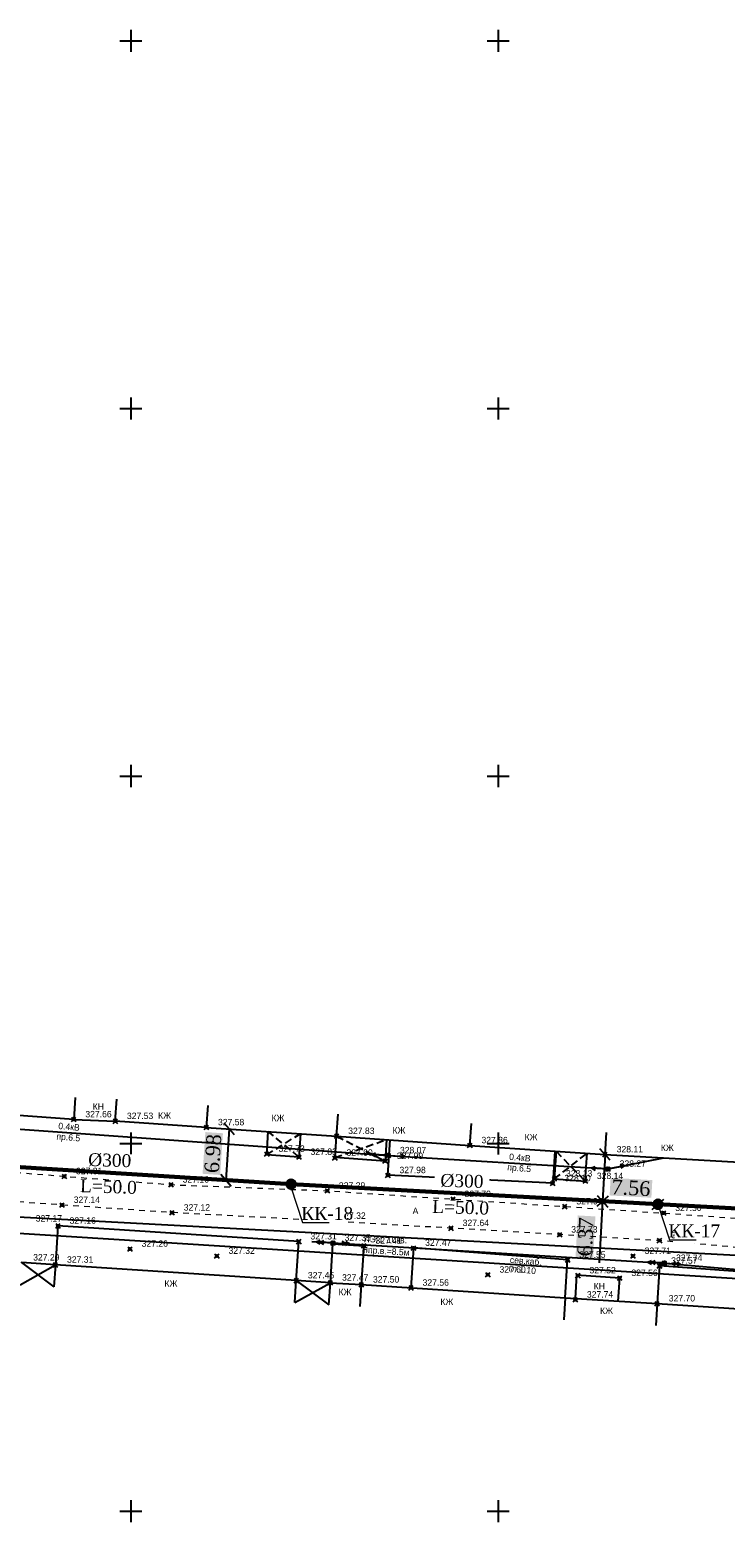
# Model space of a CAD drawing. Header units: metres. Extents: x 703769 to 722343, y 4313031 to 4317457.
# Tile 376 of 409: x 708465 to 708559, y 4316227 to 4316430. Entities that reach past the tile are written whole.
import ezdxf
from ezdxf import colors
from ezdxf.entities.mleader import LeaderData, LeaderLine
from ezdxf.math import Vec2, Vec3

# ---------------------------------------------------------------- set-up
doc = ezdxf.new("R2010")
doc.units = ezdxf.units.M
doc.header["$LTSCALE"] = 0.5
doc.header["$PDMODE"] = 35
doc.header["$PDSIZE"] = 0.3
for name, pattern in [('Auto_Street_NotBorder_Line_m1', [3, 1.5, -1.5]), ('ДОРОГИ_СТРОЯЩ', [9, 8, -1]), ('НАВЕС_ОПОРЫ', [3, 2, -1])]:
    doc.linetypes.add(name, pattern=pattern)
for name, color, linetype in [('(001) Сетка', 92, 'Continuous'), ('(004) Точки рельефа', 7, 'Continuous'), ('(007) Здания', 7, 'Continuous'), ('(017) Канализация', 33, 'KANALIS_K_1'), ('(019) Связь', 3, 'ИК_КАБ_СВЯЗИ'), ('(022) Возд. Линии', 7, 'Continuous'), ('(025) Дорога', 7, 'Continuous'), ('(040) Ограда', 7, 'Continuous')]:
    doc.layers.add(name, color=color, linetype=linetype)
doc.layers.add('AUTO#_ROADS_EXIST_L', color=7, linetype='Continuous', lineweight=15, true_color=0x000000)
for name, color, linetype, lineweight in [('HK1', 36, 'Continuous', 60), ('ВК_В1', 134, 'Continuous', 40), ('ВОДОПРОВОД текст', 7, 'Continuous', 50)]:
    doc.layers.add(name, color=color, linetype=linetype, lineweight=lineweight)
doc.styles.add('BM-431', font='txt')
doc.styles.add('D-431', font='txt')
doc.styles.add('Interproekt', font='isocpeur.ttf', dxfattribs={"width": 0.95, "oblique": 15})
doc.styles.add('P-131', font='txt')
doc.styles.get("Standard").update_dxf_attribs({"font": 'times.ttf'})
doc.styles.add('Times New Roman', font='times.ttf')
doc.linetypes.add('KANALIS_K_1', pattern='A,1,[">",Standard,S=1.8,R=0,X=-0.9,Y=-0.9],3,-1,["К",Standard,S=1.8,R=0,X=-0.9,Y=-0.9],-1,10', length=16)
doc.linetypes.add('ИК_КАБ_СВЯЗИ', pattern='A,4,["o",Standard,S=0.5,R=0,X=0,Y=-0.125],4,-2', length=10)
doc.linetypes.add('ОГРАДА_М_1М', pattern='A,2.5,["о",Standard,S=1,R=0,X=0,Y=-0.35],0.5,["0",Standard,S=0.5,R=0,X=-0.3,Y=-0.25],2.5', length=5.5)
doc.dimstyles.new('300', dxfattribs={"dimtxt": 2, "dimasz": 1.5, "dimexe": 0, "dimexo": 0, "dimgap": 1, "dimtad": 1, "dimzin": 0, "dimdsep": 46, "dimtxsty": 'Standard', "dimblk": 'OBLIQUE', "dimcen": 0, "dimclrd": 1, "dimclre": 1, "dimclrt": 1, "dimadec": 1, "dimazin": 0, "dimtfac": 1, "dimtofl": 0, "dimtmove": 0, "dimatfit": 3, "dimfxl": 3, "dimtfill": 2, "dimtfillclr": 7, "dimtolj": 1, "dimtzin": 0, "dimlwd": 25, "dimlwe": -1, "dimarcsym": 0})

# ---------------------------------------------------------------- blocks, each defined once
blk = doc.blocks.new('strela1')
at = {"layer": '(022) Возд. Линии'}
for p, q in [((-2, 0), (-1.5, 0.25)), ((0, 0), (-2, 0)), ((-2, 0), (-1.5, -0.25)), ((-1.5, 0), (-1, 0.25)), ((-1.5, 0), (-1, -0.25))]:
    blk.add_line(p, q, dxfattribs=at)
blk = doc.blocks.new('strela2')
at = {"layer": '(022) Возд. Линии'}
for p, q in [((0, 0), (2, 0)), ((1.5, 0), (1, 0.25)), ((1.5, 0), (1, -0.25)), ((2, 0), (1.5, 0.25)), ((2, 0), (1.5, -0.25))]:
    blk.add_line(p, q, dxfattribs=at)
blk = doc.blocks.new('STOLB')
at = {"layer": '(022) Возд. Линии'}
blk.add_circle((0, 0), 0.25, dxfattribs=at)
blk = doc.blocks.new('S1')
at = {"layer": '(022) Возд. Линии'}
for p, q in [((-2, 0), (-1.5, 0.25)), ((-2, 0), (-1.5, -0.25)), ((0, 0), (-2, 0))]:
    blk.add_line(p, q, dxfattribs=at)
blk = doc.blocks.new('S2')
at = {"layer": '(022) Возд. Линии'}
for p, q in [((0, 0), (2, 0)), ((2, 0), (1.5, 0.25)), ((2, 0), (1.5, -0.25))]:
    blk.add_line(p, q, dxfattribs=at)
blk = doc.blocks.new('SS')
at = {"layer": '(022) Возд. Линии'}
blk.add_circle((0, 0), 0.25, dxfattribs=at)
blk = doc.blocks.new('Setka')
at = {"layer": '(001) Сетка'}
for p, q in [((-1.5, 0), (1.5, 0)), ((0, 1.5), (0, -1.5))]:
    blk.add_line(p, q, dxfattribs=at)
blk = doc.blocks.new('_Dot')
at = {"color": 0, "linetype": 'ByBlock', "lineweight": -2}
blk.add_line((-0.5, 0), (-1, 0), dxfattribs=at)
at = {"color": 0, "linetype": 'ByBlock', "const_width": 0.5}
blk.add_lwpolyline([(-0.25, 0, 1), (0.25, 0, 1)], format="xyb", close=True, dxfattribs=at)
blk = doc.blocks.new('_Oblique')
at = {"color": 0, "linetype": 'ByBlock', "lineweight": -2}
blk.add_line((-0.5, -0.5), (0.5, 0.5), dxfattribs=at)
blk = doc.blocks.new('*D514')
at = {"color": 1, "lineweight": 25, "transparency": 16777216}
for p, q in [((708543.01, 4316276.97), (708542.66, 4316270.61)), ((708542.66, 4316270.61), (708542.2, 4316262.21))]:
    blk.add_line(p, q, dxfattribs=at)
at = {"layer": 'Defpoints', "color": 0, "lineweight": 40, "transparency": 16777216}
for p in [(708543.01, 4316276.97, 327.24), (708542.66, 4316270.61), (708542.66, 4316270.61)]:
    blk.add_point(p, dxfattribs=at)
at = {"color": 1, "lineweight": 25, "transparency": 16777216, "xscale": 1.5, "yscale": 1.5, "zscale": 1.5}
for p, rotation in [((708543.01, 4316276.97), 86.8601416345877), ((708542.66, 4316270.61), 266.8601416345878)]:
    blk.add_blockref('_Oblique', p, dxfattribs=dict(at, rotation=rotation))
at = {"color": 1, "lineweight": 40, "transparency": 16777216, "insert": (708540.37, 4316265.77), "char_height": 2, "attachment_point": 5, "rotation": 86.8601, "bg_fill": 1, "box_fill_scale": 1.1, "bg_fill_color": 7, "bg_fill_true_color": 16777215, "bg_fill_transparency": 0}
blk.add_mtext('\\A1;6.37', dxfattribs=at)
blk = doc.blocks.new('*D515')
at = {"color": 1, "lineweight": 25, "transparency": 16777216}
blk.add_line((708542.66, 4316270.61), (708550.21, 4316270.19), dxfattribs=at)
at = {"layer": 'Defpoints', "color": 0, "lineweight": 40, "transparency": 16777216}
for p in [(708542.66, 4316270.61), (708550.21, 4316270.19), (708550.21, 4316270.19)]:
    blk.add_point(p, dxfattribs=at)
at = {"color": 1, "lineweight": 25, "transparency": 16777216, "xscale": 1.5, "yscale": 1.5, "zscale": 1.5}
for p, rotation in [((708542.66, 4316270.61), 176.8601416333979), ((708550.21, 4316270.19), 356.8601416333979)]:
    blk.add_blockref('_Oblique', p, dxfattribs=dict(at, rotation=rotation))
at = {"color": 1, "lineweight": 40, "transparency": 16777216, "insert": (708546.54, 4316272.42), "char_height": 2, "attachment_point": 5, "rotation": 356.8601, "bg_fill": 1, "box_fill_scale": 1.1, "bg_fill_color": 7, "bg_fill_true_color": 16777215, "bg_fill_transparency": 0}
blk.add_mtext('\\A1;7.56', dxfattribs=at)
blk = doc.blocks.new('*D516')
at = {"color": 1, "lineweight": 25, "transparency": 16777216}
blk.add_line((708491.44, 4316273.48), (708491.9, 4316280.44), dxfattribs=at)
at = {"layer": 'Defpoints', "color": 0, "lineweight": 40, "transparency": 16777216}
for p in [(708491.9, 4316280.44, 327.24), (708491.9, 4316280.44), (708491.44, 4316273.48)]:
    blk.add_point(p, dxfattribs=at)
at = {"color": 1, "lineweight": 25, "transparency": 16777216, "xscale": 1.5, "yscale": 1.5, "zscale": 1.5}
for p, rotation in [((708491.9, 4316280.44), 86.18399382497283), ((708491.44, 4316273.48), 266.1839938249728)]:
    blk.add_blockref('_Oblique', p, dxfattribs=dict(at, rotation=rotation))
at = {"color": 1, "lineweight": 40, "transparency": 16777216, "insert": (708489.65, 4316277.1), "char_height": 2, "attachment_point": 5, "rotation": 86.184, "bg_fill": 1, "box_fill_scale": 1.1, "bg_fill_color": 7, "bg_fill_true_color": 16777215, "bg_fill_transparency": 0}
blk.add_mtext('\\A1;6.98', dxfattribs=at)

msp = doc.modelspace()

# ---------------------------------------------------------------- linework, layer by layer
at = {"layer": '(007) Здания', "flags": 128}
for points, elevation in [([(708470.921, 4316284.729), (708470.706, 4316281.737), (708440.124, 4316283.934), (708440.339, 4316286.926)], 327.031), ([(708488.959, 4316283.648), (708488.753, 4316280.655), (708476.365, 4316281.507), (708476.571, 4316284.5)], 327.238), ([(708470.706, 4316281.737), (708476.365, 4316281.507)], 327.031), ([(708488.753, 4316280.655), (708506.474, 4316279.473), (708506.674, 4316282.466)], 327.238), ([(708501.562, 4316279.801), (708501.35, 4316276.627), (708496.973, 4316276.919), (708497.185, 4316280.092)], 327.436), ([(708506.474, 4316279.473), (708524.607, 4316278.209), (708524.816, 4316281.202)], 327.238), ([(708524.607, 4316278.209), (708543.01, 4316276.97), (708543.212, 4316279.963)], 327.238), ([(708543.01, 4316276.97), (708561.242, 4316275.907), (708561.417, 4316278.902)], 327.238), ([(708463.418, 4316259.227), (708468.213, 4316261.963), (708463.612, 4316262.262), (708468.018, 4316258.969)], 326.45), ([(708500.796, 4316256.836), (708500.991, 4316259.83), (708468.213, 4316261.963), (708468.018, 4316258.969)], 326.937), ([(708500.796, 4316256.836), (708505.634, 4316259.532), (708500.991, 4316259.83), (708505.443, 4316256.538)], 326.937), ([(708505.443, 4316256.538), (708505.634, 4316259.532), (708509.841, 4316259.263), (708509.649, 4316256.269)], 327.175), ([(708509.841, 4316259.263), (708537.588, 4316257.492), (708537.397, 4316254.498)], 327.175), ([(708537.588, 4316257.492), (708550.096, 4316256.693), (708549.905, 4316253.699)], 327.175), ([(708550.096, 4316256.693), (708573.083, 4316255.226), (708572.892, 4316252.232)], 327.175)]:
    msp.add_lwpolyline(points, dxfattribs=dict(at, elevation=elevation))
at = {"layer": '(007) Здания', "linetype": 'НАВЕС_ОПОРЫ'}
for points, elevation in [([(708496.973, 4316276.919), (708501.562, 4316279.801)], 327.436), ([(708501.35, 4316276.627), (708497.185, 4316280.092)], 327.436), ([(708506.474, 4316279.473), (708513.089, 4316276.071)], 327.238), ([(708506.27, 4316276.546), (708513.293, 4316278.998)], 327.238), ([(708536.357, 4316277.418), (708540.315, 4316273.347)], 327.836), ([(708536.096, 4316273.638), (708540.576, 4316277.134)], 327.836)]:
    msp.add_lwpolyline(points, dxfattribs=dict(at, elevation=elevation))
at = {"layer": '(007) Здания'}
for points, elevation in [([(708513.293, 4316278.998), (708513.089, 4316276.071), (708506.27, 4316276.546), (708506.474, 4316279.473)], 327.238), ([(708536.357, 4316277.418), (708536.096, 4316273.638), (708540.315, 4316273.347), (708540.576, 4316277.134)], 327.836), ([(708544.806, 4316257.024), (708545.01, 4316260.159), (708539.134, 4316260.541), (708538.93, 4316257.406)], 327.175)]:
    msp.add_lwpolyline(points, dxfattribs=dict(at, elevation=elevation))
at = {"layer": '(017) Канализация', "linetype": 'KANALIS_K_1', "elevation": 327.647, "flags": 128}
msp.add_lwpolyline([(708386.745, 4316307.984), (708384.906, 4316272.645), (708644.933, 4316258.79), (708692.077, 4316256.54), (708746.151, 4316255.558), (708878.277, 4316249.202)], dxfattribs=at)
at = {"layer": '(019) Связь', "elevation": 327.19, "flags": 128}
msp.add_lwpolyline([(708847.338, 4316246.716), (708654.543, 4316254.172), (708654.543, 4316254.172), (708376.161, 4316271.726), (708358.891, 4316272.529)], dxfattribs=at)
at = {"layer": '(022) Возд. Линии', "flags": 128}
for points, elevation in [([(708503.101, 4316265.113), (708505.975, 4316264.939), (708551.086, 4316262.209), (708592.843, 4316258.545), (708644.381, 4316256.447), (708639.065, 4316289.791), (708638.656, 4316292.359)], 327.965), ([(708400.131, 4316251.185), (708400.891, 4316268.554), (708413.342, 4316283.981), (708513.516, 4316276.846), (708543.412, 4316275.01), (708551.003, 4316276.504)], 327.971)]:
    msp.add_lwpolyline(points, dxfattribs=dict(at, elevation=elevation))
at = {"layer": '(040) Ограда', "linetype": 'ОГРАДА_М_1М', "flags": 128}
for points, elevation in [([(708536.183, 4316277.43), (708535.888, 4316273.052), (708513.448, 4316274.144), (708513.784, 4316278.963)], 327.836), ([(708500.991, 4316259.83), (708501.336, 4316265.132), (708468.558, 4316267.265), (708468.213, 4316261.963)], 326.937), ([(708505.634, 4316259.532), (708505.979, 4316264.83), (708510.185, 4316264.556), (708509.841, 4316259.263)], 327.175), ([(708537.588, 4316257.492), (708537.916, 4316262.628), (708516.94, 4316264.265), (708516.593, 4316258.832)], 327.172), ([(708572.014, 4316255.294), (708572.331, 4316260.252), (708550.424, 4316261.826), (708550.096, 4316256.693)], 327.275)]:
    msp.add_lwpolyline(points, dxfattribs=dict(at, elevation=elevation))
at = {"color": 36, "lineweight": 60, "flags": 128}
msp.add_lwpolyline([(708849.979, 4316259.016), (708779.419, 4316261.757), (708724.333, 4316263.099), (708650.082, 4316265.305), (708650.082, 4316265.305), (708634.483, 4316265.636), (708600.134, 4316267.477), (708550.208, 4316270.192), (708500.283, 4316272.931), (708450.381, 4316276.057), (708450.381, 4316276.057), (708400.454, 4316278.695), (708400.454, 4316278.695), (708352.334, 4316282.781), (708360.071, 4316372.218), (708380.369, 4316371.429)], dxfattribs=at)
at = {"color": 0, "linetype": 'ByBlock', "lineweight": -2, "transparency": 16777216}
for p in [(708470.706, 4316281.737, 327.663), (708476.365, 4316281.507, 327.533), (708488.753, 4316280.655, 327.584), (708506.474, 4316279.473, 327.828), (708496.982, 4316277.053, 327.731), (708524.607, 4316278.209, 327.858), (708501.35, 4316276.627, 327.832), (708506.237, 4316276.509, 327.901), (708513.089, 4316276.071, 327.99), (708513.516, 4316276.846, 328.071), (708543.01, 4316276.97, 328.107), (708469.43, 4316274.011, 327.312), (708513.448, 4316274.144, 327.978), (708535.888, 4316273.052, 328.104), (708536.105, 4316273.679, 328.131), (708540.315, 4316273.347, 328.141), (708543.412, 4316275.01, 328.266), (708483.945, 4316272.865, 327.165), (708505.212, 4316272.032, 327.288), (708469.121, 4316270.098, 327.135), (708484.095, 4316269.057, 327.116), (708522.31, 4316270.899, 327.701), (708537.515, 4316269.892, 327.94), (708550.979, 4316269, 327.499), (708468.558, 4316267.265, 327.162), (708505.276, 4316267.936, 327.32), (708522.048, 4316266.944, 327.643), (708501.336, 4316265.132, 327.313), (708505.975, 4316264.939, 327.346), (708536.823, 4316266.071, 327.728), (708550.418, 4316265.267, 327.581), (708478.363, 4316264.126, 327.26), (708490.18, 4316263.173, 327.318), (708510.185, 4316264.556, 327.409), (708516.94, 4316264.265, 327.467), (708546.81, 4316263.159, 327.71), (708468.213, 4316261.963, 327.305), (708537.916, 4316262.628, 327.547), (708550.424, 4316261.826, 327.57), (708551.086, 4316262.209, 327.738), (708500.991, 4316259.83, 327.45), (708505.634, 4316259.532, 327.47), (708509.841, 4316259.263, 327.504), (708516.593, 4316258.832, 327.559), (708527.057, 4316260.614, 327.601), (708539.307, 4316260.512, 327.525), (708545.01, 4316260.159, 327.559), (708538.955, 4316257.224, 327.743), (708550.096, 4316256.693, 327.7)]:
    msp.add_point(p, dxfattribs=at)
at = {"layer": 'AUTO#_ROADS_EXIST_L', "linetype": 'Auto_Street_NotBorder_Line_m1', "lineweight": 15, "flags": 128}
for points, elevation in [([(708398.393, 4316308.86), (708396.033, 4316278.305), (708431.67, 4316275.833), (708456.821, 4316275.006), (708483.945, 4316272.865), (708505.212, 4316272.032), (708550.979, 4316269), (708573.77, 4316267.39), (708596.584, 4316266.467), (708614.758, 4316265.471), (708632.709, 4316264.723), (708633.762, 4316266.066), (708634.091, 4316267.581), (708634.352, 4316289.439)], 326.996), ([(708658.857, 4316240), (708658.674, 4316254.944), (708658.082, 4316257.181), (708656.118, 4316259.71), (708644.487, 4316260.139), (708615.025, 4316261.286), (708595.917, 4316262.125), (708573.697, 4316263.21), (708550.418, 4316265.267), (708505.276, 4316267.936), (708484.095, 4316269.057), (708456.42, 4316270.982), (708431.989, 4316271.87), (708398.067, 4316273.362), (708397.296, 4316255.823)], 327.097)]:
    msp.add_lwpolyline(points, dxfattribs=dict(at, elevation=elevation))
at = {"layer": 'HK1'}
for centre in [(708500.283, 4316272.931), (708550.208, 4316270.192)]:
    msp.add_circle(centre, 0.5, dxfattribs=at)

# ---------------------------------------------------------------- block references
at = {"layer": '(001) Сетка'}
for p in [(708478.465, 4316428.456), (708528.465, 4316428.456), (708478.465, 4316378.456), (708478.465, 4316378.456), (708528.465, 4316378.456), (708528.465, 4316378.456), (708478.465, 4316328.456), (708528.465, 4316328.456), (708478.465, 4316278.456), (708528.465, 4316278.456), (708478.465, 4316228.456), (708528.465, 4316228.456)]:
    msp.add_blockref('Setka', p, dxfattribs=at)
at = {"layer": '(022) Возд. Линии'}
for name, p, rotation in [('S1', (708513.264, 4316276.861, 327.776), 356.4857138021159), ('S2', (708513.762, 4316276.831, 327.776), 356.4857138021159), ('S1', (708543.16, 4316275.024, 327.971), 356.781564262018), ('S2', (708543.654, 4316275.058, 327.971), 11.13362084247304), ('strela1', (708505.723, 4316264.954, 327.051), 356.536832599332), ('strela2', (708506.225, 4316264.924, 327.051), 356.536832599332), ('strela1', (708550.834, 4316262.223, 327.443), 356.8008188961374), ('strela2', (708551.335, 4316262.187, 327.443), 354.9853812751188)]:
    msp.add_blockref(name, p, dxfattribs=dict(at, rotation=rotation))
for name, p in [('SS', (708513.516, 4316276.846, 327.776)), ('SS', (708543.412, 4316275.01, 327.971)), ('STOLB', (708505.975, 4316264.939, 327.051)), ('STOLB', (708551.086, 4316262.209, 327.443))]:
    msp.add_blockref(name, p, dxfattribs=at)

# ---------------------------------------------------------------- texts
at = {"layer": '(004) Точки рельефа', "style": 'D-431'}
for s, p in [('327.66', (708472.292, 4316282.022, 327.663)), ('327.53', (708477.951, 4316281.788, 327.533)), ('327.58', (708490.339, 4316280.938, 327.584)), ('327.83', (708508.06, 4316279.756, 327.828)), ('327.86', (708526.193, 4316278.494, 327.858)), ('327.73', (708498.568, 4316277.332, 327.731)), ('327.83', (708502.936, 4316276.91, 327.832)), ('327.90', (708507.823, 4316276.793, 327.901)), ('328.07', (708515.102, 4316277.129, 328.071)), ('328.11', (708544.596, 4316277.253, 328.107)), ('327.99', (708514.675, 4316276.355, 327.99)), ('328.27', (708544.998, 4316275.293, 328.266)), ('327.31', (708471.016, 4316274.29, 327.312)), ('327.16', (708485.531, 4316273.15, 327.165)), ('327.98', (708515.034, 4316274.428, 327.978)), ('328.10', (708537.474, 4316273.335, 328.104)), ('328.13', (708537.691, 4316273.962, 328.131)), ('328.14', (708541.901, 4316273.63, 328.141)), ('327.14', (708470.707, 4316270.378, 327.135)), ('327.29', (708506.798, 4316272.316, 327.288)), ('327.70', (708523.897, 4316271.182, 327.701)), ('327.12', (708485.681, 4316269.336, 327.116)), ('327.94', (708539.101, 4316270.176, 327.94)), ('327.50', (708552.565, 4316269.282, 327.499)), ('327.17', (708465.534, 4316267.845, 327.168)), ('327.16', (708470.144, 4316267.551, 327.162)), ('327.32', (708506.862, 4316268.215, 327.32)), ('327.64', (708523.635, 4316267.23, 327.643)), ('327.73', (708538.409, 4316266.35, 327.728)), ('327.26', (708479.949, 4316264.412, 327.26)), ('327.31', (708502.922, 4316265.411, 327.313)), ('327.35', (708507.561, 4316265.22, 327.346)), ('327.41', (708511.771, 4316264.835, 327.409)), ('327.47', (708518.526, 4316264.544, 327.467)), ('327.58', (708552.004, 4316265.55, 327.581)), ('327.29', (708465.189, 4316262.547, 327.285)), ('327.32', (708491.766, 4316263.453, 327.318)), ('327.55', (708539.502, 4316262.909, 327.547)), ('327.71', (708548.396, 4316263.438, 327.71)), ('327.74', (708552.672, 4316262.488, 327.738)), ('327.31', (708469.799, 4316262.243, 327.305)), ('327.60', (708528.643, 4316260.9, 327.601)), ('327.52', (708540.893, 4316260.793, 327.525)), ('327.56', (708546.596, 4316260.444, 327.559)), ('327.57', (708552.01, 4316262.107, 327.57)), ('327.45', (708502.577, 4316260.111, 327.45)), ('327.47', (708507.22, 4316259.811, 327.47)), ('327.50', (708511.427, 4316259.546, 327.504)), ('327.56', (708518.179, 4316259.118, 327.559)), ('327.74', (708540.541, 4316257.503, 327.743)), ('327.70', (708551.682, 4316256.976, 327.7))]:
    msp.add_text(s, height=0.875, dxfattribs=at).set_placement(p)
at = {"layer": '(007) Здания', "style": 'P-131'}
for s, p in [('КН', (708473.289, 4316283.053, -0.295)), ('КЖ', (708482.186, 4316281.831, -0.295)), ('КЖ', (708497.616, 4316281.493, -0.295)), ('КЖ', (708514.082, 4316279.816, -0.295)), ('КЖ', (708532.064, 4316278.886, -0.295)), ('КЖ', (708550.597, 4316277.439, -0.295)), ('КЖ', (708483.051, 4316258.981, -0.295)), ('КН', (708541.461, 4316258.618, -0.295)), ('КЖ', (708506.741, 4316257.822, -0.295)), ('КЖ', (708520.595, 4316256.495, -0.295)), ('КЖ', (708542.328, 4316255.268, -0.295))]:
    msp.add_text(s, height=0.88, dxfattribs=at).set_placement(p)
at = {"layer": '(019) Связь', "color": 0, "linetype": 'Continuous', "style": 'D-431'}
for s, rotation, p in [('гл.1.10', 353.74945, (708529.869, 4316261.091, -0.295)), ('сев.каб.', 355.46197, (708530.033, 4316262.225, -0.295))]:
    msp.add_text(s, height=0.875, rotation=rotation, dxfattribs=at).set_placement(p)
at = {"layer": '(022) Возд. Линии', "style": 'BM-431'}
for s, rotation, p in [('пр.6.5', 355.11316, (708468.328, 4316279.015, 327.971)), ('0.4кВ', 355.11316, (708468.583, 4316280.437, 327.971)), ('пр.6.5', 355.11316, (708529.677, 4316274.824, 327.971)), ('0.4кВ', 355.11316, (708529.932, 4316276.245, 327.971)), ('Hпр.в.=8.5м', 356.13903, (708509.883, 4316263.622, 327.965))]:
    msp.add_text(s, height=0.875, rotation=rotation, dxfattribs=at).set_placement(p)
at = {"layer": '(022) Возд. Линии', "insert": (708510.228, 4316265.922, 327.965), "char_height": 0.875, "attachment_point": 1, "rotation": 358.20227, "style": 'BM-431'}
msp.add_mtext('ЛЭП. 10кв.', dxfattribs=at)
at = {"layer": '(025) Дорога', "linetype": 'ДОРОГИ_СТРОЯЩ', "style": 'BM-431'}
msp.add_text('A', height=0.875, dxfattribs=at).set_placement((708516.826, 4316268.86, -0.295))

# ---------------------------------------------------------------- dimensions: what is measured, and where the dimension line sits
at = {"color": 1, "lineweight": 40}
for p1, p2, picture, middle in [((708491.437, 4316273.485), (708491.902, 4316280.445, 327.238), '*D516', (708489.654, 4316277.099)), ((708543.01, 4316276.97, 327.238), (708542.661, 4316270.606), '*D514', (708540.372, 4316265.769))]:
    dim = msp.add_aligned_dim(p1=p1, p2=p2, distance=0, dimstyle='300', dxfattribs=at)
    dim.commit()
    dim.dimension.update_dxf_attribs({"geometry": picture, "text_midpoint": middle})

# ---------------------------------------------------------------- next in the draw order: texts
at = {"layer": 'ВОДОПРОВОД текст', "color": 7, "linetype": 'Continuous', "lineweight": 50, "char_height": 1.75, "width": 7.48307, "attachment_point": 5, "rotation": 358.11385, "style": 'Times New Roman', "bg_fill": 3, "box_fill_scale": 1, "bg_fill_color": 256, "bg_fill_transparency": 16714492}
for s, insert in [('%%C300', (708475.607, 4316276.164, -404.593)), ('L=50.0', (708475.431, 4316272.582, 41.38)), ('%%C300', (708523.535, 4316273.346, -404.593)), ('L=50.0', (708523.359, 4316269.764, 41.38))]:
    msp.add_mtext(s, dxfattribs=dict(at, insert=insert))

# ---------------------------------------------------------------- next in the draw order: leaders
at = {"layer": 'ВК_В1', "color": 7, "lineweight": 13}
ml = msp.add_multileader_mtext('Standard', dxfattribs=at)
ml.set_content('{\\fTimes New Roman|b0|i0|c204|p18;\\Q0;\\W1;КК-\\fTimes New Roman|b0|i0|c0|p18;18}', color=7, style='Interproekt')
ml.set_leader_properties(color=256, linetype='Continuous', lineweight=13)
ml.set_arrow_properties(name='DOT')
ml.build(insert=Vec2(0, 0))
ml.multileader.update_dxf_attribs({"text_left_attachment_type": 6, "text_right_attachment_type": 6, "dogleg_length": 0, "arrow_head_size": 0.00144})
ctx = ml.context
ctx.base_point, ctx.char_height, ctx.arrow_head_size, ctx.landing_gap_size, ctx.plane_origin = Vec3(708501.853, 4316267.729, 732.384), 1.75, 0.00144, 0.0008, Vec3(709373.055, 4316308.492, 732.384)
ctx.left_attachment, ctx.right_attachment, ctx.text_align_type = 6, 6, 1
notes = []
notes.append((ctx, [(0, (1, 1, 0), (708501.853, 4316267.729, 732.384), (1, 0), 0, [(0, [(708500.274, 4316272.567, 732.384)], 0, [])])]))
ctx.mtext.insert, ctx.mtext.rotation, ctx.mtext.width, ctx.mtext.alignment, ctx.mtext.flow_direction = Vec3(708505.202, 4316269.829, 732.384), 6.2831853, 3.59135, 2, 5
ctx.mtext.has_bg_fill, ctx.mtext.bg_color, ctx.mtext.bg_scale_factor, ctx.mtext.bg_transparency, ctx.mtext.use_window_bg_color = 1, -1027028792, 1.5, 0, 1
ml = msp.add_multileader_mtext('Standard', dxfattribs=at)
ml.set_content('{\\fTimes New Roman|b0|i0|c204|p18;\\Q0;\\W1;КК-\\fTimes New Roman|b0|i0|c0|p18;17}', color=7, style='Interproekt')
ml.set_leader_properties(color=256, linetype='Continuous', lineweight=13)
ml.set_arrow_properties(name='DOT')
ml.build(insert=Vec2(0, 0))
ml.multileader.update_dxf_attribs({"text_left_attachment_type": 6, "text_right_attachment_type": 6, "dogleg_length": 0, "arrow_head_size": 0.00144})
ctx = ml.context
ctx.base_point, ctx.char_height, ctx.arrow_head_size, ctx.landing_gap_size, ctx.plane_origin = Vec3(708551.786, 4316265.355, 732.384), 1.75, 0.00144, 0.0008, Vec3(709422.988, 4316306.118, 732.384)
ctx.left_attachment, ctx.right_attachment, ctx.text_align_type = 6, 6, 1
notes.append((ctx, [(0, (1, 1, 0), (708551.786, 4316265.355, 732.384), (1, 0), 0, [(0, [(708550.208, 4316270.192, 732.384)], 0, [])])]))
ctx.mtext.insert, ctx.mtext.rotation, ctx.mtext.width, ctx.mtext.alignment, ctx.mtext.flow_direction = Vec3(708555.152, 4316267.455, 732.384), 6.2831853, 3.59135, 2, 5
ctx.mtext.has_bg_fill, ctx.mtext.bg_color, ctx.mtext.bg_scale_factor, ctx.mtext.bg_transparency, ctx.mtext.use_window_bg_color = 1, -1027028792, 1.5, 0, 1
for ctx, leaders in notes:
    for number, flags, end, landing, length, lines in leaders:
        leader = LeaderData()
        leader.index, (leader.has_last_leader_line, leader.has_dogleg_vector, leader.attachment_direction) = number, flags
        leader.last_leader_point, leader.dogleg_vector, leader.dogleg_length = Vec3(end), Vec3(landing), length
        for number, points, colour, breaks in lines:
            line = LeaderLine()
            line.index, line.vertices, line.color, line.breaks = number, Vec3.list(points), colors.encode_raw_color(colour), breaks
            leader.lines.append(line)
        ctx.leaders.append(leader)

# ---------------------------------------------------------------- next in the draw order: dimensions: what is measured, and where the dimension line sits
at = {"color": 1, "lineweight": 40}
dim = msp.add_aligned_dim(p1=(708542.661, 4316270.606), p2=(708550.208, 4316270.192), distance=0, dimstyle='300', dxfattribs=at)
dim.commit()
dim.dimension.update_dxf_attribs({"geometry": '*D515', "text_midpoint": (708546.545, 4316272.416)})

doc.saveas('drawing.dxf')
